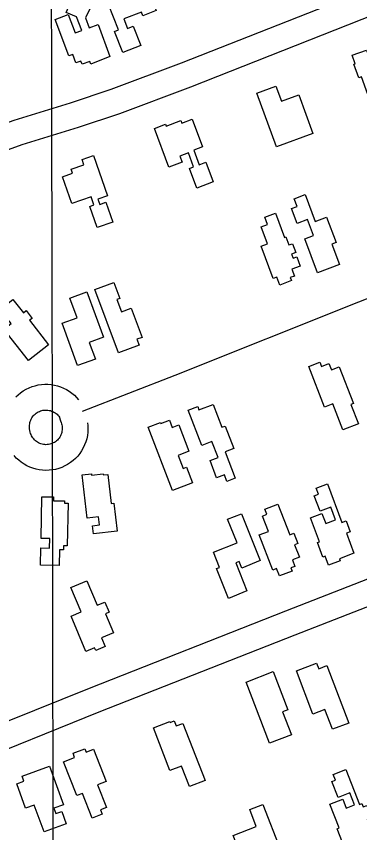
# Model space of a CAD drawing. Extents: x 3329297 to 3367176, y 649250 to 674653.
# Drawn here: x 3349135 to 3349536, y 670887 to 671839 of the extents above; entities that cross this region are included whole.
import ezdxf

# ---------------------------------------------------------------- set-up
doc = ezdxf.new("R2010")
doc.units = 0
for name, color, linetype in [('V-BLDG-OTLN', 7, 'Continuous'), ('V-GRID-MAJR', 7, 'Continuous'), ('V-ROAD-CNTR', 7, 'Continuous')]:
    doc.layers.add(name, color=color, linetype=linetype)

msp = doc.modelspace()

# ---------------------------------------------------------------- linework, layer by layer
at = {"layer": 'V-BLDG-OTLN'}
for points in [[(3349259.6210000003, 671797.116), (3349250.012, 671821.5), (3349254.6920000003, 671823.345), (3349237.028, 671868.161), (3349247.532, 671872.304), (3349245.703, 671876.947), (3349269.177, 671886.2000000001), (3349266.2060000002, 671893.732), (3349277.881, 671898.334), (3349298.505, 671846.01), (3349283.022, 671839.909), (3349281.318, 671844.23), (3349260.754, 671836.126), (3349265.122, 671825.04), (3349271.7460000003, 671827.652), (3349280.523, 671805.355)], [(3349196.631, 671793.094), (3349180.6180000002, 671835.4180000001), (3349195.961, 671841.224), (3349204.026, 671819.914), (3349211.631, 671822.79), (3349205.628, 671838.654), (3349193.504, 671843.669), (3349202.2770000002, 671864.344), (3349224.326, 671854.188), (3349216.022, 671837.652), (3349220.136, 671825.692), (3349230.718, 671829.81), (3349244.444, 671792.547), (3349222.358, 671783.392), (3349220.986, 671786.6140000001), (3349212.2430000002, 671783.411), (3349210.412, 671787.091), (3349204.8910000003, 671784.803), (3349201.2660000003, 671794.8470000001)], [(3349547.49, 671742.576), (3349538.344, 671768.7980000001), (3349534.946, 671767.613), (3349529.4250000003, 671783.446), (3349530.867, 671783.947), (3349527.393, 671793.907), (3349544.015, 671799.705), (3349544.7600000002, 671797.5650000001), (3349561.3000000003, 671803.332), (3349568.48, 671782.753), (3349572.982, 671784.322), (3349594.453, 671722.767), (3349578.427, 671717.176), (3349576.328, 671723.196), (3349570.973, 671721.328), (3349564.1550000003, 671740.868), (3349575.798, 671744.929), (3349570.086, 671761.307), (3349559.467, 671757.604), (3349562.8340000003, 671747.925)], [(3349438.8910000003, 671687.145), (3349416.019, 671749.711), (3349438.344, 671757.872), (3349444.8340000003, 671740.126), (3349465.2120000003, 671747.577), (3349481.588, 671702.754)], [(3349313.341, 671663.468), (3349296.412, 671708.552), (3349309.455, 671713.449), (3349310.2600000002, 671711.305), (3349327.3710000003, 671717.731), (3349328.465, 671714.817), (3349340.495, 671719.333), (3349352.5840000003, 671687.132), (3349342.457, 671683.331), (3349348.884, 671666.216), (3349356.645, 671669.13), (3349365.2290000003, 671646.2660000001), (3349345.9, 671639.01), (3349337.335, 671661.8250000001), (3349342.211, 671663.656), (3349336.075, 671679.997), (3349326.19, 671676.28), (3349328.815, 671669.278)], [(3349200.166, 671620.9180000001), (3349189.191, 671652.2000000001), (3349200.713, 671656.242), (3349199.103, 671660.832), (3349214.154, 671666.112), (3349212.022, 671672.184), (3349225.225, 671676.814), (3349241.646, 671630.02), (3349230.579, 671626.137), (3349232.7600000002, 671619.9230000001), (3349239.664, 671622.346), (3349247.745, 671599.318), (3349229.555, 671592.935), (3349220.927, 671617.519), (3349225.8340000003, 671619.241), (3349222.489, 671628.752)], [(3349486.816, 671540.123), (3349471.901, 671579.829), (3349482.253, 671583.719), (3349475.346, 671602.108), (3349463.201, 671597.545), (3349456.651, 671614.971), (3349463.115, 671617.4), (3349459.67, 671626.559), (3349472.495, 671631.375), (3349484.258, 671600.066), (3349497.421, 671605.01), (3349508.568, 671575.336), (3349503.569, 671573.458), (3349512.404, 671549.736)], [(3349435.223, 671533.604), (3349421.186, 671571.103), (3349428.629, 671573.89), (3349421.237, 671593.633), (3349428.411, 671596.322), (3349425.2290000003, 671604.8250000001), (3349437.898, 671609.568), (3349448.457, 671581.359), (3349449.969, 671581.924), (3349453.477, 671572.553), (3349457.573, 671574.085), (3349461.401, 671563.857), (3349456.506, 671562.0260000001), (3349458.349, 671557.099), (3349462.646, 671558.706), (3349466.646, 671548.028), (3349456.819, 671544.35), (3349459.838, 671536.291), (3349455.142, 671534.532), (3349456.4790000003, 671530.958), (3349442.915, 671525.881), (3349439.434, 671535.181)], [(3349254.508, 671446.9), (3349226.866, 671520.573), (3349249.029, 671528.892), (3349256.007, 671510.2980000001), (3349252.787, 671509.089), (3349258.235, 671494.577), (3349269.362, 671498.753), (3349282.094, 671464.812), (3349276.044, 671462.54), (3349278.522, 671455.909)], [(3349217.603, 671517.947), (3349236.9050000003, 671465.006), (3349220.48, 671459.02), (3349227.599, 671439.496), (3349206.6580000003, 671431.861), (3349188.666, 671481.21), (3349206.222, 671487.61), (3349197.794, 671510.724)], [(3349149.3510000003, 671437.88), (3349120.761, 671474.527), (3349129.113, 671481.044), (3349123.898, 671487.7270000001), (3349117.5870000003, 671482.803), (3349109.988, 671492.542), (3349131.2770000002, 671509.155), (3349143.465, 671493.531), (3349146.59, 671495.97), (3349153.656, 671486.912), (3349150.821, 671484.702), (3349172.9620000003, 671456.306)], [(3349495.144, 671383.416), (3349476.759, 671430.753), (3349489.647, 671435.759), (3349491.486, 671431.022), (3349500.286, 671434.442), (3349503.131, 671427.122), (3349512.126, 671430.6140000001), (3349528.858, 671387.53), (3349525.931, 671386.394), (3349534.6350000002, 671363.982), (3349516.541, 671356.954), (3349504.804, 671387.1680000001)], [(3349351.642, 671338.794), (3349335.948, 671379.8200000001), (3349347.003, 671384.051), (3349348.415, 671380.366), (3349364.876, 671386.664), (3349375.1040000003, 671359.9230000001), (3349379.036, 671361.429), (3349389.018, 671335.331), (3349378.96, 671331.485), (3349390.792, 671300.56), (3349381.181, 671296.884), (3349378.291, 671304.441), (3349369.114, 671300.931), (3349361.417, 671321.0480000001), (3349370.7770000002, 671324.628), (3349363.605, 671343.3690000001)], [(3349317.5470000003, 671286.236), (3349289.2970000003, 671360.175), (3349303.524, 671365.611), (3349303.985, 671364.406), (3349314.119, 671368.279), (3349317.326, 671359.882), (3349324.9960000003, 671362.813), (3349336.786, 671331.9500000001), (3349324.234, 671327.153), (3349330.046, 671311.941), (3349333.941, 671313.43), (3349340.911, 671295.164)], [(3349217.842, 671253.939), (3349212.077, 671304.408), (3349222.952, 671305.6510000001), (3349223.112, 671304.259), (3349236.8170000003, 671305.823), (3349236.985, 671304.377), (3349241.984, 671304.951), (3349245.857, 671271.067), (3349249.201, 671271.448), (3349252.9390000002, 671238.737), (3349225.315, 671235.581), (3349224.228, 671245.117), (3349232.365, 671246.044), (3349231.285, 671255.475)], [(3349498.404, 671293.959), (3349515.3310000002, 671248.875), (3349520.215, 671250.71), (3349524.997, 671237.973), (3349520.5840000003, 671236.314), (3349529.312, 671213.063), (3349512.3880000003, 671206.71), (3349513.311, 671204.247), (3349499.811, 671199.178), (3349495.877, 671209.657), (3349493.237, 671208.666), (3349486.909, 671225.515), (3349489.106, 671226.34), (3349478.551, 671254.449), (3349492.057, 671259.52), (3349496.454, 671247.808), (3349507.872, 671252.094), (3349502.359, 671266.786), (3349489.845, 671262.088), (3349483.089, 671280.088), (3349488.014, 671281.938), (3349485.346, 671289.056)], [(3349195.798, 671271.55), (3349194.806, 671221.542), (3349190.3850000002, 671221.63), (3349190.295, 671217.067), (3349185.822, 671217.155), (3349185.455, 671198.621), (3349163.613, 671199.055), (3349164.017, 671219.34), (3349174.015, 671219.142), (3349174.232, 671230.094), (3349164.1380000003, 671230.295), (3349165.1040000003, 671279.003), (3349178.699, 671278.734), (3349178.611, 671274.319), (3349191.6520000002, 671274.061), (3349191.605, 671271.634)], [(3349434.7770000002, 671193.392), (3349418.759, 671234.34), (3349429.548, 671238.559), (3349422.56, 671256.426), (3349427.818, 671258.48), (3349425.466, 671264.491), (3349440.4620000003, 671270.356), (3349454.45, 671234.598), (3349459.34, 671236.511), (3349464.069, 671224.417), (3349460.096, 671222.863), (3349465.697, 671208.5430000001), (3349457.5810000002, 671205.3690000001), (3349460.557, 671197.761), (3349455.756, 671195.883), (3349457.159, 671192.297), (3349442.473, 671186.552), (3349439.131, 671195.096)], [(3349398.117, 671259.203), (3349420.0840000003, 671204.453), (3349398.466, 671195.78), (3349395.392, 671203.4500000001), (3349391.353, 671201.83), (3349404.501, 671169.056), (3349382.8680000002, 671160.3740000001), (3349368.929, 671195.115), (3349372.511, 671196.552), (3349365.419, 671214.2270000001), (3349392.969, 671225.282), (3349381.969, 671252.725)], [(3349217.756, 671180.916), (3349229.657, 671152.389), (3349238.556, 671156.1020000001), (3349243.463, 671144.343), (3349239.236, 671142.577), (3349248.595, 671120.1460000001), (3349234.6380000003, 671114.321), (3349238.865, 671104.188), (3349227.916, 671099.62), (3349226.671, 671102.613), (3349216.4760000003, 671098.359), (3349199.208, 671139.751), (3349210.965, 671144.658), (3349199.089, 671173.127)], [(3349481.553, 671025.501), (3349462.339, 671076.107), (3349485.764, 671085.004), (3349488.258, 671078.43), (3349497.7770000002, 671082.045), (3349523.281, 671014.88), (3349504.362, 671007.696), (3349495.578, 671030.826)], [(3349430.92, 670991.572), (3349403.467, 671062.881), (3349435.059, 671075.047), (3349452.275, 671030.333), (3349446.1210000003, 671027.963), (3349456.358, 671001.366)], [(3349314.549, 670959.603), (3349295.33, 671009.289), (3349314.508, 671016.707), (3349314.858, 671015.7980000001), (3349319.511, 671017.596), (3349321.838, 671011.579), (3349329.843, 671014.678), (3349355.607, 670948.077), (3349337.4250000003, 670941.044), (3349328.199, 670964.883)], [(3349225.406, 670984.59), (3349240.049, 670946.866), (3349230.147, 670943.022), (3349240.434, 670916.519), (3349233.546, 670913.846), (3349235.56, 670908.6630000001), (3349223.779, 670904.09), (3349212.558, 670932.9990000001), (3349205.798, 670930.3740000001), (3349190.469, 670969.865), (3349203.361, 670974.8690000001), (3349201.46, 670979.767), (3349215.288, 670985.133), (3349216.798, 670981.25)], [(3349173.878, 670964.915), (3349190.348, 670919.831), (3349178.965, 670915.6730000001), (3349181.245, 670909.437), (3349188.322, 670912.024), (3349193.576, 670897.647), (3349167.572, 670888.1460000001), (3349156.183, 670919.3250000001), (3349146.13, 670915.653), (3349135.677, 670944.269), (3349144.094, 670947.343), (3349141.9390000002, 670953.25)], [(3349519.849, 670960.797), (3349535.866, 670919.849), (3349538.823, 670921.006), (3349540.308, 670917.207), (3349544.549, 670918.866), (3349549.919, 670905.134), (3349544.832, 670903.144), (3349553.718, 670880.431), (3349536.423, 670873.667), (3349537.576, 670870.7220000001), (3349522.386, 670864.782), (3349517.876, 670876.311), (3349516.23, 670875.666), (3349509.903, 670891.841), (3349512.271, 670892.768), (3349501.458, 670920.41), (3349516.424, 670926.265), (3349520.52, 670915.792), (3349530.261, 670919.599), (3349524.717, 670933.773), (3349510.882, 670928.363), (3349503.663, 670946.8150000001), (3349507.9250000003, 670948.482), (3349505.332, 670955.116)], [(3349423.228, 670920.056), (3349443.821, 670867.148), (3349430.136, 670861.819), (3349427.031, 670869.7980000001), (3349411.866, 670863.898), (3349417.832, 670848.562), (3349422.0160000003, 670850.1900000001), (3349429.497, 670830.9720000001), (3349408.804, 670822.917), (3349398.6890000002, 670848.906), (3349401.722, 670850.086), (3349388.557, 670883.911), (3349415.376, 670894.3470000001), (3349407.718, 670914.018)]]:
    msp.add_lwpolyline(points, close=True, dxfattribs=at)
at = {"layer": 'V-GRID-MAJR'}
msp.add_spline([(3349208.9050000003, 654661.8740000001), (3349197.451, 660719.817), (3349185.99, 666781.226), (3349174.529, 672842.661), (3349174.522, 672846.101)], degree=3, dxfattribs=at)
at = {"layer": 'V-ROAD-CNTR'}
for points in [[(3349628.8562357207, 671903.0591387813), (3349542.4849683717, 671869.2166151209), (3349327.8378542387, 671784.5187913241), (3349245.704681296, 671753.7798099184), (3349198.2066777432, 671738.0439587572), (3349132.365853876, 671717.709185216), (3349080.331027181, 671698.976404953), (3348976.370180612, 671657.4349215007), (3348767.6645477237, 671577.7377574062), (3348766.089839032, 671577.2359965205)], [(3349553.4630316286, 671841.2973848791), (3349338.6021457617, 671756.5152086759), (3349255.6833187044, 671725.4821900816), (3349207.351322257, 671709.4700412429), (3349141.8781461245, 671689.2488147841), (3349090.9809728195, 671670.9255950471)], [(3349750.2313243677, 671590.450624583), (3349722.136, 671579.242), (3349534.893, 671505.981), (3349320.14, 671420.354), (3349212.120918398, 671378.17336013)], [(3349134.6438337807, 671395.3207606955), (3349137.3905711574, 671397.917780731), (3349140.323350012, 671400.2947391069), (3349143.4366729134, 671402.4456836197), (3349146.7056711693, 671404.3472013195), (3349150.107829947, 671405.9936391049), (3349153.624510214, 671407.3715449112), (3349157.235419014, 671408.4779515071), (3349160.9287893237, 671409.3054279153), (3349164.665975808, 671409.8428011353), (3349168.4330685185, 671410.0971984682), (3349172.2167207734, 671410.0583253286), (3349175.9778081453, 671409.7318370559), (3349179.7133824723, 671409.115243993), (3349183.3837209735, 671408.2134797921), (3349186.9757467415, 671407.034846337), (3349190.4644899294, 671405.5818027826), (3349193.8308776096, 671403.8691548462), (3349197.05849397, 671401.9006398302), (3349200.1241906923, 671399.6919577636), (3349203.0116130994, 671397.2548408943), (3349205.7036601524, 671394.6030810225), (3349208.034393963, 671391.9251016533)], [(3349186.645675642, 671367.4520948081), (3349187.487774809, 671365.5680631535), (3349187.984172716, 671364.1721185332), (3349188.369329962, 671362.7482038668), (3349188.6407753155, 671361.2939925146), (3349188.7998265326, 671359.8217921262), (3349188.841371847, 671358.3527498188), (3349188.7669979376, 671356.8691860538), (3349188.577829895, 671355.3966975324), (3349188.276594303, 671353.9533233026), (3349187.862164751, 671352.5378186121), (3349187.336434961, 671351.1537316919), (3349186.7050440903, 671349.8162093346), (3349185.970701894, 671348.5315286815), (3349185.1401760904, 671347.3110507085), (3349184.218885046, 671346.1629035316), (3349183.2026662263, 671345.0829964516), (3349182.1075204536, 671344.0860900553), (3349180.941239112, 671343.1817631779), (3349179.706305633, 671342.369980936), (3349178.41124458, 671341.6578088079), (3349177.0639973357, 671341.0480080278), (3349175.668858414, 671340.544595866), (3349174.2425086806, 671340.1514854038), (3349172.79661172, 671339.8736202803), (3349171.327104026, 671339.709289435), (3349169.8440279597, 671339.6600772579), (3349168.365790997, 671339.7259006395), (3349166.903439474, 671339.906890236), (3349165.4585639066, 671340.2025340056), (3349164.0310483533, 671340.6134345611), (3349162.6388460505, 671341.1334811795), (3349161.3012296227, 671341.7567014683), (3349160.014758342, 671342.4840311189), (3349158.795402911, 671343.3052409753), (3349157.634636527, 671344.2294928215), (3349156.5458883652, 671345.240953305), (3349155.550749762, 671346.3247456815), (3349154.6342304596, 671347.4950444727), (3349153.814139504, 671348.7271321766), (3349153.0988391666, 671350.0124547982), (3349152.4826076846, 671351.3569091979), (3349151.9725255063, 671352.7491597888), (3349151.5726830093, 671354.1734244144), (3349151.187071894, 671356.1277375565), (3349150.8226615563, 671358.0717612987), (3349150.663628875, 671359.5344139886), (3349150.6176126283, 671361.0074950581), (3349150.684645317, 671362.4867206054), (3349150.864063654, 671363.9530015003), (3349151.1542844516, 671365.3962616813), (3349151.55466352, 671366.8113077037), (3349152.0639717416, 671368.1960420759), (3349152.677743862, 671369.5369153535), (3349153.393438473, 671370.8278621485), (3349154.207127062, 671372.0624629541), (3349155.1121650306, 671373.2301813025), (3349156.1001662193, 671374.3212393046), (3349157.1694288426, 671375.332219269), (3349158.320649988, 671376.2652608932), (3349159.529327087, 671377.1003163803), (3349160.8023288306, 671377.8407986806), (3349162.132170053, 671378.4843608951), (3349163.5054897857, 671379.0224550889), (3349164.920580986, 671379.4560484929), (3349166.351210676, 671379.7765720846), (3349167.816024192, 671379.9871988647), (3349169.2909314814, 671380.0868015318), (3349170.763279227, 671380.0716746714), (3349172.232191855, 671379.9441629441), (3349173.682617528, 671379.704756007), (3349175.1162790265, 671379.3525202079), (3349176.5162532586, 671378.8931536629), (3349177.877510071, 671378.3261972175), (3349179.197122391, 671377.6548451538), (3349180.45550603, 671376.8873601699), (3349181.6538093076, 671376.0240422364), (3349182.780386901, 671375.0731591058), (3349183.8303398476, 671374.0389189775), (3349184.7989496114, 671372.9260003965), (3349185.678639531, 671371.7429884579), (3349185.28795342, 671372.3630631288), (3349186.645675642, 671367.4520948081)], [(3349218.4167906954, 671364.9830701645), (3349218.754173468, 671361.8602078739), (3349218.8626281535, 671358.0252501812), (3349218.6710020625, 671354.2028139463), (3349218.184170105, 671350.4133024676), (3349217.4014056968, 671346.6626766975), (3349216.323835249, 671342.982181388), (3349214.9655650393, 671339.4062683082), (3349213.33295591, 671335.9477906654), (3349211.4332981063, 671332.6244713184), (3349209.2778239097, 671329.4569492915), (3349206.877114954, 671326.4650964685), (3349204.255333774, 671323.6790035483), (3349201.426479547, 671321.1039099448), (3349198.3987608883, 671318.7562368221), (3349195.1976943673, 671316.652019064), (3349191.8447554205, 671314.8081911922), (3349188.3580026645, 671313.2299919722), (3349184.759141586, 671311.931404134), (3349181.06949132, 671310.9145145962), (3349177.30138828, 671310.1903797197), (3349173.494895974, 671309.7647105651), (3349169.6739720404, 671309.6379227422), (3349165.852209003, 671309.8080993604), (3349162.0465605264, 671310.2791097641), (3349158.2914360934, 671311.0474659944), (3349154.618951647, 671312.104565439), (3349151.03715395, 671313.4425188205), (3349147.5627703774, 671315.0612985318), (3349144.2292416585, 671316.9459688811), (3349141.044597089, 671319.0907590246), (3349138.053363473, 671321.4725071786), (3349135.254111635, 671324.073046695), (3349132.657250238, 671326.9012543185)], [(3349022.6227315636, 670943.4235561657), (3349023.629996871, 670944.0342421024), (3349073.9909808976, 670964.4043618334), (3349231.8835199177, 671027.9372168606), (3349460.7604880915, 671117.9417110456), (3349773.145178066, 671239.7539990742), (3349869.272798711, 671277.852799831)], [(3349062.767019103, 670992.2256381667), (3349220.7944800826, 671055.8127831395), (3349449.8215119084, 671145.8762889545), (3349762.1688219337, 671267.6740009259)]]:
    msp.add_lwpolyline(points, dxfattribs=at)

doc.saveas('drawing.dxf')
